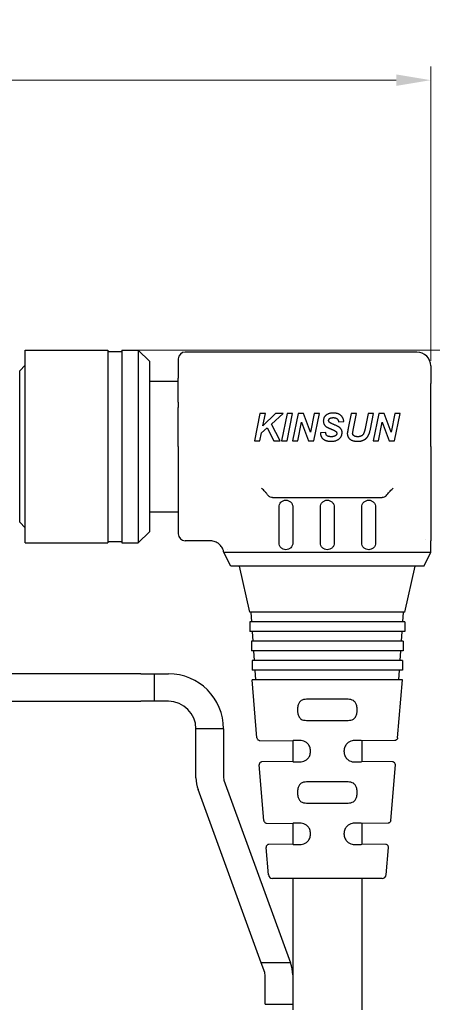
# Model space of a CAD drawing. Header units: millimetres. Extents: x 399 to 6233, y -1870 to 1602.
# Tile 600 of 656: x 5471 to 5500, y 273 to 345. Entities that reach past the tile are written whole.
import ezdxf

# ---------------------------------------------------------------- set-up
doc = ezdxf.new("R2010")
doc.units = ezdxf.units.MM
doc.layers.add('AM_5', color=3, linetype='Continuous', lineweight=25)
doc.layers.add('可見 (ISO)', color=7, linetype='Continuous', lineweight=25)
doc.styles.add('尺寸標註', font='romans.shx', dxfattribs={"bigfont": 'CHINESET.SHX'})
doc.dimstyles.new('CNS1$0', dxfattribs={"dimtxt": 2.5, "dimasz": 2.5, "dimexe": 1, "dimexo": 1, "dimgap": 1.5, "dimtad": 1, "dimtoh": 1, "dimdec": 1, "dimdsep": 46, "dimtxsty": '尺寸標註', "dimcen": 0, "dimclrd": 2, "dimclre": 2, "dimclrt": 1, "dimadec": 0, "dimazin": 2, "dimtp": 0.1, "dimtm": 0.1, "dimtfac": 0.71, "dimtdec": 1, "dimtmove": 0, "dimatfit": 0, "dimfxl": 0, "dimlwd": 13, "dimlwe": 13, "dimarcsym": 0})

# ---------------------------------------------------------------- blocks, each defined once
blk = doc.blocks.new('*D297')
at = {"layer": 'AM_5', "color": 2, "lineweight": 13}
for p, q in [((5339.611, 314.595), (5339.611, 341.186)), ((5500.331, 319.807), (5500.331, 341.186)), ((5342.111, 340.186), (5497.831, 340.186))]:
    blk.add_line(p, q, dxfattribs=at)
at = {"layer": 'AM_5', "color": 2, "lineweight": -2}
for points in [[(5342.111, 340.603), (5342.111, 339.77), (5339.611, 340.186)], [(5497.831, 340.603), (5497.831, 339.77), (5500.331, 340.186)]]:
    blk.add_solid(points, dxfattribs=at)
at = {"layer": 'Defpoints', "color": 0, "lineweight": -2}
for p in [(5500.331, 340.186), (5500.331, 318.807), (5339.611, 313.595)]:
    blk.add_point(p, dxfattribs=at)
at = {"layer": 'AM_5', "color": 1, "insert": (5419.971, 342.936), "char_height": 2.5, "attachment_point": 5, "style": '尺寸標註'}
blk.add_mtext('160.7', dxfattribs=at)
blk = doc.blocks.new('*D234')
at = {"layer": 'AM_5', "color": 2, "lineweight": 13}
for p, q in [((5477.931, 320.595), (5508.331, 320.595)), ((5507.331, 318.095), (5507.331, 255.183)), ((5491.321, 252.683), (5508.331, 252.683))]:
    blk.add_line(p, q, dxfattribs=at)
at = {"layer": 'AM_5', "color": 2, "lineweight": -2}
for points in [[(5506.914, 318.095), (5507.748, 318.095), (5507.331, 320.595)], [(5506.914, 255.183), (5507.748, 255.183), (5507.331, 252.683)]]:
    blk.add_solid(points, dxfattribs=at)
at = {"layer": 'Defpoints', "color": 0, "lineweight": -2}
for p in [(5476.931, 320.595), (5490.321, 252.683), (5507.331, 252.683)]:
    blk.add_point(p, dxfattribs=at)
at = {"layer": 'AM_5', "color": 1, "insert": (5504.581, 286.639), "char_height": 2.5, "attachment_point": 5, "rotation": 90, "style": '尺寸標註'}
blk.add_mtext('67.9', dxfattribs=at)

msp = doc.modelspace()

# ---------------------------------------------------------------- linework, layer by layer
at = {"layer": '可見 (ISO)'}
for p, q in [((5470.931, 306.595), (5470.931, 320.595)), ((5470.931, 320.595), (5476.931, 320.595)), ((5476.931, 320.595), (5476.931, 306.595)), ((5476.931, 320.495), (5477.931, 320.495)), ((5477.931, 320.595), (5477.931, 306.595)), ((5477.931, 320.595), (5479.126, 320.595)), ((5479.126, 320.595), (5479.126, 306.595)), ((5479.931, 319.79), (5479.126, 320.595)), ((5499.331, 320.445), (5482.531, 320.445)), ((5479.931, 319.79), (5479.931, 307.4)), ((5482.031, 319.945), (5482.031, 318.561)), ((5470.531, 319.095), (5470.931, 319.495)), ((5470.531, 308.095), (5470.531, 319.095)), ((5500.331, 319.445), (5500.331, 318.17)), ((5479.931, 318.345), (5482.031, 318.345)), ((5482.031, 316.804), (5482.031, 318.561)), ((5500.331, 316.413), (5500.331, 318.17)), ((5482.031, 316.804), (5482.031, 316.413)), ((5482.031, 313.595), (5482.031, 316.413)), ((5487.951, 315.995), (5487.544, 313.995)), ((5488.342, 315.995), (5487.951, 315.995)), ((5489.082, 315.995), (5488.161, 315.1)), ((5488.161, 315.1), (5488.342, 315.995)), ((5488.774, 315.221), (5489.621, 315.995)), ((5489.621, 315.995), (5489.082, 315.995)), ((5489.925, 315.995), (5489.518, 313.995)), ((5489.91, 313.995), (5490.316, 315.995)), ((5490.316, 315.995), (5489.925, 315.995)), ((5490.72, 315.995), (5490.313, 313.995)), ((5491.111, 315.995), (5490.72, 315.995)), ((5491.614, 314.636), (5491.111, 315.995)), ((5491.874, 315.995), (5491.614, 314.636)), ((5491.858, 313.995), (5492.265, 315.995)), ((5492.265, 315.995), (5491.874, 315.995)), ((5494.568, 315.995), (5494.353, 314.931)), ((5494.96, 315.995), (5494.568, 315.995)), ((5494.739, 314.901), (5494.96, 315.995)), ((5495.8, 315.995), (5495.577, 314.894)), ((5496.191, 315.995), (5495.8, 315.995)), ((5495.962, 314.861), (5496.191, 315.995)), ((5496.566, 315.995), (5496.159, 313.995)), ((5496.957, 315.995), (5496.566, 315.995)), ((5497.46, 314.636), (5496.957, 315.995)), ((5497.72, 315.995), (5497.46, 314.636)), ((5497.705, 313.995), (5498.111, 315.995)), ((5498.111, 315.995), (5497.72, 315.995)), ((5500.331, 313.595), (5500.331, 316.413)), ((5490.705, 313.995), (5490.966, 315.354)), ((5490.966, 315.354), (5491.467, 313.995)), ((5493.646, 315.379), (5494.031, 315.398)), ((5496.551, 313.995), (5496.812, 315.354)), ((5496.812, 315.354), (5497.313, 313.995)), ((5487.936, 313.995), (5488.054, 314.573)), ((5488.054, 314.573), (5488.477, 314.955)), ((5488.477, 314.955), (5488.954, 313.995)), ((5489.416, 313.995), (5488.774, 315.221)), ((5492.723, 314.61), (5492.339, 314.593)), ((5494.685, 314.636), (5494.739, 314.901)), ((5487.544, 313.995), (5487.936, 313.995)), ((5488.954, 313.995), (5489.416, 313.995)), ((5489.518, 313.995), (5489.91, 313.995)), ((5490.313, 313.995), (5490.705, 313.995)), ((5491.467, 313.995), (5491.858, 313.995)), ((5496.159, 313.995), (5496.551, 313.995)), ((5497.313, 313.995), (5497.705, 313.995)), ((5482.031, 313.595), (5482.031, 307.245)), ((5500.331, 313.595), (5500.331, 308.695)), ((5488.329, 310.3), (5488.329, 310.3)), ((5488.86, 309.895), (5496.803, 309.895)), ((5479.931, 308.845), (5482.031, 308.845)), ((5489.331, 306.595), (5489.331, 309.195)), ((5490.331, 309.195), (5490.331, 306.595)), ((5492.331, 306.595), (5492.331, 309.195)), ((5493.331, 309.195), (5493.331, 306.595)), ((5495.331, 306.595), (5495.331, 309.195)), ((5496.331, 309.195), (5496.331, 306.595)), ((5470.531, 308.095), (5470.931, 307.695)), ((5479.931, 307.4), (5479.126, 306.595)), ((5476.931, 306.695), (5477.931, 306.695)), ((5484.342, 306.745), (5482.531, 306.745)), ((5499.969, 306.816), (5499.969, 306.816)), ((5500.331, 305.895), (5500.331, 306.745)), ((5470.931, 306.595), (5476.931, 306.595)), ((5477.931, 306.595), (5479.126, 306.595)), ((5485.631, 306.114), (5485.631, 306.114)), ((5485.831, 304.895), (5485.331, 305.895)), ((5500.331, 305.895), (5485.453, 305.895)), ((5499.831, 304.895), (5500.331, 305.895)), ((5499.831, 304.895), (5485.831, 304.895)), ((5487.206, 301.555), (5486.456, 304.895)), ((5498.456, 301.555), (5499.206, 304.895)), ((5498.456, 301.555), (5487.206, 301.555)), ((5487.355, 300.855), (5487.306, 301.555)), ((5498.307, 300.855), (5498.356, 301.555)), ((5498.456, 300.855), (5487.206, 300.855)), ((5487.206, 300.855), (5487.206, 300.155)), ((5498.456, 300.855), (5498.456, 300.155)), ((5498.456, 300.155), (5487.206, 300.155)), ((5487.453, 299.455), (5487.404, 300.155)), ((5498.209, 299.455), (5498.258, 300.155)), ((5498.331, 299.455), (5487.331, 299.455)), ((5487.331, 299.455), (5487.331, 298.755)), ((5498.331, 299.455), (5498.331, 298.755)), ((5498.331, 298.755), (5487.331, 298.755)), ((5487.551, 298.055), (5487.502, 298.755)), ((5498.111, 298.055), (5498.16, 298.755)), ((5498.281, 298.055), (5487.381, 298.055)), ((5487.381, 298.055), (5487.381, 297.355)), ((5498.281, 297.355), (5487.381, 297.355)), ((5487.649, 296.655), (5487.6, 297.355)), ((5498.013, 296.655), (5498.062, 297.355)), ((5498.281, 298.055), (5498.281, 297.355)), ((5479.311, 297.095), (5464.311, 297.095)), ((5479.311, 297.095), (5480.311, 297.095)), ((5480.311, 295.095), (5480.311, 297.095)), ((5480.311, 297.095), (5481.311, 297.095)), ((5498.281, 296.655), (5487.381, 296.655)), ((5487.732, 292.439), (5487.381, 296.655)), ((5497.93, 292.439), (5498.281, 296.655)), ((5384.311, 295.095), (5479.311, 295.095)), ((5480.311, 295.095), (5479.311, 295.095)), ((5481.311, 295.095), (5480.311, 295.095)), ((5490.666, 294.491), (5490.666, 294.457)), ((5494.996, 294.457), (5494.996, 294.491)), ((5485.311, 293.095), (5483.311, 293.095)), ((5483.311, 289.536), (5483.311, 293.095)), ((5485.311, 293.095), (5485.311, 289.536)), ((5487.929, 292.256), (5490.331, 292.235)), ((5490.331, 292.235), (5490.331, 290.713)), ((5497.733, 292.256), (5495.331, 292.235)), ((5495.331, 292.235), (5495.331, 290.713)), ((5491.612, 291.437), (5491.612, 291.511)), ((5494.051, 291.43), (5494.051, 291.511)), ((5488.232, 286.435), (5487.895, 290.477)), ((5490.331, 290.713), (5488.093, 290.694)), ((5497.569, 290.694), (5495.331, 290.713)), ((5497.431, 286.435), (5497.767, 290.477)), ((5485.341, 289.365), (5490.17, 276.098)), ((5488.042, 276.098), (5483.462, 288.681)), ((5490.666, 288.491), (5490.666, 288.457)), ((5494.996, 288.457), (5494.996, 288.491)), ((5488.429, 286.251), (5490.331, 286.235)), ((5490.331, 286.235), (5490.331, 284.713)), ((5497.233, 286.251), (5495.331, 286.235)), ((5495.331, 286.235), (5495.331, 284.713)), ((5491.612, 285.437), (5491.612, 285.511)), ((5494.051, 285.437), (5494.051, 285.511)), ((5490.331, 284.713), (5488.592, 284.698)), ((5497.071, 284.698), (5495.331, 284.713)), ((5488.558, 282.509), (5488.394, 284.481)), ((5497.104, 282.509), (5497.268, 284.481)), ((5496.805, 282.234), (5488.857, 282.234)), ((5490.331, 282.234), (5490.331, 272.7)), ((5495.331, 282.234), (5495.331, 272.7)), ((5488.291, 275.414), (5488.042, 276.098)), ((5490.17, 276.098), (5488.042, 276.098)), ((5488.321, 273.398), (5488.321, 275.243)), ((5490.321, 275.243), (5490.321, 273.398)), ((5488.321, 273.098), (5488.321, 273.398)), ((5488.321, 273.098), (5490.321, 273.098)), ((5490.321, 273.398), (5490.321, 273.098))]:
    msp.add_line(p, q, dxfattribs=at)
for centre, radius, start, end in [((5482.531, 319.945), 0.5, 90, 180), ((5499.331, 319.445), 1, 0, 90), ((5482.531, 307.245), 0.5, 180, 270), ((5481.311, 293.095), 4, 0, 90), ((5481.311, 293.095), 2, 0, 90), ((5485.811, 289.536), 2.5, 180, 200), ((5485.811, 289.536), 0.5, 180, 200), ((5488.857, 282.534), 0.3, 184.7568, 270), ((5496.805, 282.534), 0.3, 270, 355.2432), ((5487.821, 275.243), 2.5, 0, 20), ((5487.821, 275.243), 0.5, 0, 20)]:
    msp.add_arc(centre, radius, start, end, dxfattribs=at)
for centre, major_axis, ratio, start_param, end_param in [((5492.831, 295.213), (2.5, 0), 0.013964, 0.920346, 2.221246), ((5492.831, 293.735), (-2.5, 0), 0.013964, 0.920346, 2.221246), ((5492.831, 292.213), (-2.5, 0.022), 0.013962, 5.621312, 6.283322), ((5492.831, 292.213), (2.5, 0.022), 0.013962, 6.283049, 6.945058), ((5492.831, 290.735), (-2.5, -0.022), 0.013962, 6.283049, 6.945058), ((5492.831, 290.735), (-2.5, 0.022), 0.017454, 2.47973, 3.141745), ((5492.831, 289.213), (2.5, 0), 0.013964, 0.920346, 2.221246), ((5492.831, 287.735), (-2.5, 0), 0.013964, 0.920346, 2.221246), ((5492.831, 286.213), (-2.5, 0.022), 0.013962, 5.621312, 6.283322), ((5492.831, 286.213), (2.5, 0.022), 0.013962, 6.283049, 6.945058), ((5492.831, 284.735), (-2.5, -0.022), 0.013962, 6.283049, 6.945058), ((5492.831, 284.735), (2.5, -0.022), 0.013962, 5.621312, 6.283322)]:
    msp.add_ellipse(centre, major_axis=major_axis, ratio=ratio, start_param=start_param, end_param=end_param, dxfattribs=at)
for points, knots in [([(5493.265, 316.02), (5493.236, 316.02), (5493.181, 316.019), (5493.101, 316.011), (5493.026, 315.998), (5492.956, 315.981), (5492.892, 315.957), (5492.832, 315.928), (5492.778, 315.895), (5492.729, 315.856), (5492.686, 315.813), (5492.648, 315.767), (5492.615, 315.719), (5492.59, 315.668), (5492.569, 315.614), (5492.555, 315.557), (5492.545, 315.498), (5492.544, 315.458), (5492.544, 315.437)], [0, 0, 0, 0, 0.000084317, 0.000164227, 0.00023926, 0.000310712, 0.000378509, 0.000443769, 0.000506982, 0.000568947, 0.000629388, 0.000687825, 0.000745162, 0.000801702, 0.000858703, 0.000916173, 0.000975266, 0.001036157, 0.001036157, 0.001036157, 0.001036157]), ([(5494.031, 315.398), (5494.029, 315.421), (5494.025, 315.466), (5494.012, 315.532), (5493.993, 315.594), (5493.969, 315.652), (5493.939, 315.707), (5493.904, 315.759), (5493.863, 315.807), (5493.817, 315.851), (5493.766, 315.892), (5493.709, 315.926), (5493.647, 315.955), (5493.58, 315.979), (5493.508, 315.998), (5493.431, 316.011), (5493.35, 316.019), (5493.294, 316.02), (5493.265, 316.02)], [0, 0, 0, 0, 0.000068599, 0.000134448, 0.000198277, 0.000260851, 0.000322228, 0.00038358, 0.000446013, 0.000509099, 0.00057349, 0.000638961, 0.000706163, 0.000776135, 0.0008494, 0.000926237, 0.0010071, 0.001092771, 0.001092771, 0.001092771, 0.001092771]), ([(5492.544, 315.437), (5492.545, 315.414), (5492.546, 315.369), (5492.558, 315.303), (5492.579, 315.242), (5492.607, 315.185), (5492.643, 315.134), (5492.684, 315.088), (5492.731, 315.046), (5492.776, 315.016), (5492.816, 314.993), (5492.851, 314.975), (5492.889, 314.955), (5492.932, 314.935), (5492.979, 314.914), (5493.029, 314.891), (5493.084, 314.867), (5493.142, 314.844), (5493.198, 314.82), (5493.251, 314.797), (5493.297, 314.777), (5493.337, 314.758), (5493.372, 314.741), (5493.4, 314.725), (5493.423, 314.711), (5493.436, 314.702), (5493.441, 314.698)], [0, 0, 0, 0, 0.000069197, 0.000134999, 0.000198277, 0.000260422, 0.000322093, 0.000383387, 0.000445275, 0.000509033, 0.000543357, 0.000582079, 0.000624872, 0.000671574, 0.00072257, 0.000777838, 0.000837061, 0.000900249, 0.000962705, 0.001018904, 0.001069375, 0.001113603, 0.001151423, 0.001183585, 0.001210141, 0.001230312, 0.001230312, 0.001230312, 0.001230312]), ([(5492.929, 315.479), (5492.929, 315.493), (5492.931, 315.522), (5492.946, 315.562), (5492.971, 315.599), (5492.999, 315.624), (5493.026, 315.643), (5493.05, 315.655), (5493.078, 315.664), (5493.108, 315.673), (5493.142, 315.679), (5493.179, 315.684), (5493.219, 315.687), (5493.247, 315.687), (5493.261, 315.687)], [0, 0, 0, 0, 0.000043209, 0.0000847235, 0.0001268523, 0.0001724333, 0.0001973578, 0.0002240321, 0.0002528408, 0.0002841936, 0.0003181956, 0.000355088, 0.0003949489, 0.000437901, 0.000437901, 0.000437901, 0.000437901]), ([(5492.997, 315.339), (5492.987, 315.348), (5492.967, 315.366), (5492.945, 315.401), (5492.931, 315.438), (5492.929, 315.465), (5492.929, 315.479)], [0, 0, 0, 0, 0.0000418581, 0.0000811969, 0.0001198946, 0.0001602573, 0.0001602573, 0.0001602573, 0.0001602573]), ([(5493.304, 315.184), (5493.285, 315.192), (5493.249, 315.207), (5493.197, 315.229), (5493.151, 315.251), (5493.11, 315.271), (5493.075, 315.289), (5493.044, 315.307), (5493.019, 315.322), (5493.004, 315.333), (5492.997, 315.339)], [0, 0, 0, 0, 0.0000614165, 0.0001174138, 0.0001681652, 0.0002136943, 0.0002540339, 0.0002890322, 0.0003189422, 0.0003438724, 0.0003438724, 0.0003438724, 0.0003438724]), ([(5493.261, 315.687), (5493.276, 315.687), (5493.305, 315.686), (5493.347, 315.683), (5493.385, 315.676), (5493.421, 315.668), (5493.455, 315.657), (5493.485, 315.644), (5493.513, 315.627), (5493.538, 315.608), (5493.56, 315.587), (5493.58, 315.564), (5493.597, 315.538), (5493.612, 315.511), (5493.624, 315.481), (5493.634, 315.449), (5493.642, 315.415), (5493.645, 315.391), (5493.646, 315.379)], [0, 0, 0, 0, 0.0000440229, 0.0000850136, 0.0001239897, 0.0001602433, 0.0001949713, 0.0002279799, 0.0002594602, 0.0002900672, 0.0003200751, 0.0003501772, 0.0003804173, 0.0004113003, 0.0004429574, 0.0004761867, 0.0005107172, 0.0005467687, 0.0005467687, 0.0005467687, 0.0005467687]), ([(5492.339, 314.593), (5492.339, 314.577), (5492.338, 314.548), (5492.341, 314.504), (5492.345, 314.461), (5492.354, 314.42), (5492.363, 314.38), (5492.376, 314.342), (5492.392, 314.304), (5492.41, 314.268), (5492.431, 314.234), (5492.456, 314.201), (5492.483, 314.17), (5492.515, 314.143), (5492.55, 314.115), (5492.588, 314.091), (5492.63, 314.068), (5492.675, 314.047), (5492.723, 314.029), (5492.773, 314.013), (5492.825, 313.999), (5492.88, 313.988), (5492.936, 313.98), (5492.995, 313.973), (5493.056, 313.97), (5493.097, 313.969), (5493.118, 313.969)], [0, 0, 0, 0, 0.000044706, 0.000087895, 0.000130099, 0.00017161, 0.000212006, 0.000252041, 0.000291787, 0.000331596, 0.000371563, 0.000411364, 0.000451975, 0.000493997, 0.000537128, 0.000582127, 0.000629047, 0.0006779, 0.000728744, 0.000780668, 0.000833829, 0.000888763, 0.00094477, 0.001003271, 0.001063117, 0.001125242, 0.001125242, 0.001125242, 0.001125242]), ([(5492.789, 314.394), (5492.784, 314.399), (5492.774, 314.409), (5492.763, 314.429), (5492.753, 314.451), (5492.743, 314.477), (5492.736, 314.506), (5492.73, 314.537), (5492.726, 314.573), (5492.724, 314.597), (5492.723, 314.61)], [0, 0, 0, 0, 0.0000205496, 0.0000424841, 0.0000670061, 0.0000936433, 0.0001231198, 0.000155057, 0.0001902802, 0.0002285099, 0.0002285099, 0.0002285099, 0.0002285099]), ([(5493.118, 313.969), (5493.148, 313.97), (5493.206, 313.971), (5493.291, 313.98), (5493.372, 313.994), (5493.447, 314.014), (5493.517, 314.04), (5493.582, 314.071), (5493.641, 314.109), (5493.696, 314.153), (5493.744, 314.2), (5493.787, 314.25), (5493.823, 314.302), (5493.852, 314.357), (5493.875, 314.415), (5493.891, 314.474), (5493.901, 314.536), (5493.902, 314.579), (5493.903, 314.6)], [0, 0, 0, 0, 0.000088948, 0.000173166, 0.000253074, 0.00032956, 0.000402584, 0.000473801, 0.000543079, 0.000611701, 0.000678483, 0.000743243, 0.000805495, 0.000866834, 0.000927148, 0.00098783, 0.001049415, 0.001112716, 0.001112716, 0.001112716, 0.001112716]), ([(5493.518, 314.548), (5493.518, 314.54), (5493.517, 314.524), (5493.513, 314.499), (5493.506, 314.476), (5493.496, 314.454), (5493.483, 314.432), (5493.467, 314.412), (5493.448, 314.392), (5493.426, 314.374), (5493.401, 314.357), (5493.373, 314.342), (5493.341, 314.33), (5493.305, 314.32), (5493.266, 314.312), (5493.223, 314.306), (5493.177, 314.303), (5493.145, 314.303), (5493.128, 314.302)], [0, 0, 0, 0, 0.0000247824, 0.0000490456, 0.0000732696, 0.0000973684, 0.0001226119, 0.0001479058, 0.000174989, 0.0002032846, 0.0002331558, 0.0002647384, 0.0002989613, 0.0003354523, 0.0003753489, 0.000417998, 0.0004639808, 0.0005134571, 0.0005134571, 0.0005134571, 0.0005134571]), ([(5493.757, 314.946), (5493.748, 314.954), (5493.727, 314.972), (5493.691, 314.997), (5493.646, 315.024), (5493.594, 315.053), (5493.532, 315.083), (5493.464, 315.116), (5493.386, 315.15), (5493.332, 315.172), (5493.304, 315.184)], [0, 0, 0, 0, 0.0000369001, 0.0000813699, 0.0001331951, 0.0001931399, 0.000261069, 0.0003370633, 0.0004209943, 0.0005132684, 0.0005132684, 0.0005132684, 0.0005132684]), ([(5493.441, 314.698), (5493.453, 314.688), (5493.475, 314.668), (5493.5, 314.631), (5493.516, 314.591), (5493.517, 314.563), (5493.518, 314.548)], [0, 0, 0, 0, 0.0000462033, 0.0000891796, 0.0001307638, 0.0001732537, 0.0001732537, 0.0001732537, 0.0001732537]), ([(5493.903, 314.6), (5493.902, 314.617), (5493.902, 314.651), (5493.895, 314.701), (5493.883, 314.748), (5493.867, 314.792), (5493.847, 314.835), (5493.822, 314.874), (5493.792, 314.912), (5493.769, 314.934), (5493.757, 314.946)], [0, 0, 0, 0, 0.0000518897, 0.0001017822, 0.0001497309, 0.0001971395, 0.0002440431, 0.0002909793, 0.000338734, 0.0003876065, 0.0003876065, 0.0003876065, 0.0003876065]), ([(5494.304, 314.685), (5494.299, 314.664), (5494.292, 314.625), (5494.283, 314.586), (5494.28, 314.567)], [0, 0, 0, 0, 0.0000629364, 0.0001206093, 0.0001206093, 0.0001206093, 0.0001206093]), ([(5494.28, 314.567), (5494.28, 314.545), (5494.281, 314.503), (5494.29, 314.442), (5494.305, 314.383), (5494.326, 314.328), (5494.352, 314.275), (5494.385, 314.225), (5494.424, 314.179), (5494.468, 314.135), (5494.518, 314.096), (5494.573, 314.062), (5494.634, 314.033), (5494.699, 314.01), (5494.77, 313.991), (5494.846, 313.978), (5494.927, 313.971), (5494.983, 313.97), (5495.012, 313.969)], [0, 0, 0, 0, 0.000063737, 0.000125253, 0.000185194, 0.000243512, 0.00030189, 0.000360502, 0.000420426, 0.000481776, 0.000544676, 0.00060884, 0.000675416, 0.000744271, 0.000816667, 0.000893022, 0.000973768, 0.001059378, 0.001059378, 0.001059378, 0.001059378]), ([(5494.353, 314.931), (5494.35, 314.915), (5494.344, 314.884), (5494.335, 314.841), (5494.327, 314.803), (5494.32, 314.769), (5494.315, 314.741), (5494.31, 314.718), (5494.307, 314.7), (5494.304, 314.689), (5494.304, 314.685)], [0, 0, 0, 0, 0.0000490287, 0.0000931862, 0.0001323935, 0.0001663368, 0.0001949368, 0.0002185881, 0.0002369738, 0.000250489, 0.000250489, 0.000250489, 0.000250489]), ([(5494.667, 314.548), (5494.671, 314.564), (5494.677, 314.594), (5494.683, 314.623), (5494.685, 314.636)], [0, 0, 0, 0, 0.00005028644, 0.00009035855, 0.00009035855, 0.00009035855, 0.00009035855]), ([(5495.033, 314.302), (5495.019, 314.303), (5494.991, 314.303), (5494.95, 314.306), (5494.912, 314.311), (5494.876, 314.319), (5494.843, 314.329), (5494.813, 314.341), (5494.785, 314.355), (5494.761, 314.371), (5494.739, 314.389), (5494.72, 314.408), (5494.704, 314.429), (5494.69, 314.45), (5494.68, 314.473), (5494.673, 314.497), (5494.668, 314.522), (5494.668, 314.539), (5494.667, 314.548)], [0, 0, 0, 0, 0.0000428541, 0.0000834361, 0.0001214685, 0.0001571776, 0.0001911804, 0.0002230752, 0.0002534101, 0.0002828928, 0.0003110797, 0.0003374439, 0.0003631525, 0.0003879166, 0.0004126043, 0.0004370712, 0.0004620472, 0.0004878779, 0.0004878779, 0.0004878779, 0.0004878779]), ([(5495.012, 313.969), (5495.036, 313.969), (5495.083, 313.97), (5495.153, 313.975), (5495.219, 313.983), (5495.282, 313.996), (5495.342, 314.011), (5495.399, 314.029), (5495.452, 314.051), (5495.503, 314.077), (5495.549, 314.106), (5495.594, 314.135), (5495.634, 314.168), (5495.673, 314.202), (5495.707, 314.239), (5495.739, 314.277), (5495.767, 314.317), (5495.794, 314.36), (5495.817, 314.407), (5495.84, 314.457), (5495.862, 314.513), (5495.884, 314.573), (5495.905, 314.638), (5495.924, 314.708), (5495.944, 314.783), (5495.956, 314.834), (5495.962, 314.861)], [0, 0, 0, 0, 0.000072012, 0.000141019, 0.000207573, 0.000271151, 0.000332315, 0.000391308, 0.000448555, 0.000504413, 0.00055885, 0.000611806, 0.000663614, 0.000714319, 0.000764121, 0.000813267, 0.000862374, 0.000911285, 0.000962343, 0.001017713, 0.001076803, 0.001140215, 0.001207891, 0.001280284, 0.001356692, 0.001437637, 0.001437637, 0.001437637, 0.001437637]), ([(5495.577, 314.894), (5495.572, 314.873), (5495.563, 314.832), (5495.549, 314.774), (5495.534, 314.72), (5495.52, 314.671), (5495.505, 314.627), (5495.49, 314.588), (5495.476, 314.553), (5495.457, 314.514), (5495.431, 314.471), (5495.392, 314.426), (5495.349, 314.387), (5495.298, 314.356), (5495.242, 314.332), (5495.178, 314.315), (5495.108, 314.304), (5495.059, 314.303), (5495.033, 314.302)], [0, 0, 0, 0, 0.0000646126, 0.0001240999, 0.0001794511, 0.0002300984, 0.0002763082, 0.0003178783, 0.0003549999, 0.0003877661, 0.0004476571, 0.0005055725, 0.0005628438, 0.0006209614, 0.0006812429, 0.0007460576, 0.0008161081, 0.0008926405, 0.0008926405, 0.0008926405, 0.0008926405]), ([(5493.128, 314.302), (5493.109, 314.303), (5493.071, 314.304), (5493.016, 314.307), (5492.966, 314.314), (5492.921, 314.324), (5492.881, 314.337), (5492.845, 314.352), (5492.814, 314.371), (5492.797, 314.386), (5492.789, 314.394)], [0, 0, 0, 0, 0.000059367, 0.0001144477, 0.0001646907, 0.0002107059, 0.0002528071, 0.0002914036, 0.0003268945, 0.0003602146, 0.0003602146, 0.0003602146, 0.0003602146]), ([(5488.559, 310.015), (5488.521, 310.069), (5488.481, 310.12), (5488.442, 310.168), (5488.423, 310.192), (5488.403, 310.215), (5488.384, 310.237), (5488.375, 310.248), (5488.365, 310.259), (5488.356, 310.269), (5488.352, 310.275), (5488.347, 310.28), (5488.342, 310.285), (5488.338, 310.29), (5488.334, 310.294), (5488.329, 310.3), (5488.244, 310.396), (5488.151, 310.484), (5488.063, 310.558)], [0, 0, 0, 0, 0.25, 0.25, 0.25, 0.375, 0.375, 0.375, 0.4375, 0.4375, 0.4375, 0.46875, 0.46875, 0.46875, 0.5, 0.5, 0.5, 0.9999987, 0.9999987, 0.9999987, 0.9999987]), ([(5497.103, 310.015), (5497.17, 310.111), (5497.248, 310.207), (5497.407, 310.381), (5497.486, 310.458), (5497.576, 310.538), (5497.588, 310.548), (5497.599, 310.558)], [0.00000157, 0.00000157, 0.00000157, 0.00000157, 0.03773377, 0.03773377, 0.07068367, 0.07068367, 0.07542641, 0.07542641, 0.07542641, 0.07542641]), ([(5488.86, 309.895), (5488.805, 309.895), (5488.748, 309.9), (5488.669, 309.927), (5488.642, 309.939), (5488.596, 309.972), (5488.576, 309.991), (5488.559, 310.015)], [0.00000446, 0.00000446, 0.00000446, 0.00000446, 0.01927083, 0.01927083, 0.02954111, 0.02954111, 0.03887318, 0.03887318, 0.03887318, 0.03887318]), ([(5489.331, 309.195), (5489.331, 309.257), (5489.344, 309.324), (5489.393, 309.444), (5489.429, 309.498), (5489.516, 309.589), (5489.574, 309.629), (5489.699, 309.682), (5489.767, 309.695), (5489.893, 309.695), (5489.961, 309.682), (5490.086, 309.63), (5490.144, 309.59), (5490.232, 309.5), (5490.269, 309.445), (5490.319, 309.324), (5490.331, 309.257), (5490.331, 309.195)], [0.1577208, 0.1577208, 0.1577208, 0.1577208, 0.1765177, 0.1765177, 0.1953147, 0.1953147, 0.2162376, 0.2162376, 0.2371605, 0.2371605, 0.2575671, 0.2575671, 0.2779737, 0.2779737, 0.2967076, 0.2967076, 0.3154415, 0.3154415, 0.3154415, 0.3154415]), ([(5492.331, 309.195), (5492.331, 309.258), (5492.344, 309.325), (5492.395, 309.448), (5492.433, 309.504), (5492.522, 309.593), (5492.578, 309.631), (5492.701, 309.682), (5492.768, 309.695), (5492.894, 309.695), (5492.961, 309.682), (5493.084, 309.631), (5493.14, 309.593), (5493.229, 309.504), (5493.268, 309.448), (5493.319, 309.325), (5493.331, 309.258), (5493.331, 309.195)], [0.1507226, 0.1507226, 0.1507226, 0.1507226, 0.169563, 0.169563, 0.1884033, 0.1884033, 0.2072436, 0.2072436, 0.226084, 0.226084, 0.2449243, 0.2449243, 0.2637646, 0.2637646, 0.2826049, 0.2826049, 0.3014453, 0.3014453, 0.3014453, 0.3014453]), ([(5495.331, 309.195), (5495.331, 309.257), (5495.344, 309.324), (5495.393, 309.445), (5495.431, 309.5), (5495.518, 309.59), (5495.576, 309.63), (5495.701, 309.682), (5495.769, 309.695), (5495.895, 309.695), (5495.963, 309.682), (5496.089, 309.629), (5496.146, 309.589), (5496.233, 309.498), (5496.269, 309.444), (5496.319, 309.324), (5496.331, 309.257), (5496.331, 309.195)], [0.1577208, 0.1577208, 0.1577208, 0.1577208, 0.1764547, 0.1764547, 0.1951885, 0.1951885, 0.2155952, 0.2155952, 0.2360018, 0.2360018, 0.2569247, 0.2569247, 0.2778476, 0.2778476, 0.2966445, 0.2966445, 0.3154415, 0.3154415, 0.3154415, 0.3154415]), ([(5497.103, 310.015), (5497.087, 309.991), (5497.067, 309.972), (5497.02, 309.939), (5496.993, 309.927), (5496.914, 309.9), (5496.857, 309.895), (5496.803, 309.895)], [0.0000014, 0.0000014, 0.0000014, 0.0000014, 0.00932853, 0.00932853, 0.01959272, 0.01959272, 0.03886697, 0.03886697, 0.03886697, 0.03886697]), ([(5500.331, 308.695), (5500.331, 308.647), (5500.331, 308.586), (5500.331, 308.512), (5500.331, 308.475), (5500.331, 308.435), (5500.331, 308.392), (5500.331, 308.348), (5500.331, 308.302), (5500.331, 308.252), (5500.331, 308.224), (5500.331, 308.193), (5500.331, 308.163), (5500.331, 307.929), (5500.331, 307.754), (5500.331, 307.637), (5500.331, 307.635), (5500.331, 307.634), (5500.331, 307.631), (5500.331, 307.448), (5500.331, 307.29), (5500.331, 307.157), (5500.331, 307.153), (5500.331, 307.15), (5500.331, 307.145), (5500.331, 307.066), (5500.331, 306.994), (5500.331, 306.927), (5500.331, 306.86), (5500.331, 306.8), (5500.331, 306.745)], [0, 0, 0, 0, 0.109375, 0.109375, 0.109375, 0.164063, 0.164063, 0.164063, 0.21875, 0.21875, 0.21875, 0.25, 0.25, 0.25, 0.496094, 0.496094, 0.496094, 0.5, 0.5, 0.5, 0.742188, 0.742188, 0.742188, 0.75, 0.75, 0.75, 0.875, 0.875, 0.875, 1, 1, 1, 1]), ([(5485.331, 305.895), (5485.315, 306.001), (5485.281, 306.107), (5485.182, 306.299), (5485.116, 306.388), (5484.96, 306.539), (5484.868, 306.602), (5484.672, 306.695), (5484.566, 306.726), (5484.42, 306.743), (5484.381, 306.745), (5484.342, 306.745)], [0, 0, 0, 0, 0.0323509, 0.0323509, 0.0648619, 0.0648619, 0.0973671, 0.0973671, 0.1298724, 0.1298724, 0.1414389, 0.1414389, 0.1414389, 0.1414389]), ([(5490.331, 306.595), (5490.331, 306.531), (5490.318, 306.464), (5490.267, 306.34), (5490.228, 306.285), (5490.139, 306.196), (5490.082, 306.157), (5489.958, 306.107), (5489.892, 306.095), (5489.769, 306.095), (5489.702, 306.107), (5489.579, 306.158), (5489.523, 306.196), (5489.435, 306.284), (5489.396, 306.339), (5489.344, 306.462), (5489.331, 306.53), (5489.331, 306.595)], [0, 0, 0, 0, 0.0190995, 0.0190995, 0.038199, 0.038199, 0.0582407, 0.0582407, 0.0782824, 0.0782824, 0.0986672, 0.0986672, 0.1190519, 0.1190519, 0.1383901, 0.1383901, 0.1577282, 0.1577282, 0.1577282, 0.1577282]), ([(5493.331, 306.595), (5493.331, 306.532), (5493.319, 306.465), (5493.268, 306.342), (5493.229, 306.286), (5493.14, 306.197), (5493.084, 306.158), (5492.961, 306.107), (5492.894, 306.095), (5492.768, 306.095), (5492.701, 306.107), (5492.578, 306.158), (5492.522, 306.197), (5492.433, 306.286), (5492.395, 306.342), (5492.344, 306.465), (5492.331, 306.532), (5492.331, 306.595)], [0, 0, 0, 0, 0.0188403, 0.0188403, 0.0376807, 0.0376807, 0.056521, 0.056521, 0.0753613, 0.0753613, 0.0942016, 0.0942016, 0.113042, 0.113042, 0.1318823, 0.1318823, 0.1507226, 0.1507226, 0.1507226, 0.1507226]), ([(5496.331, 306.595), (5496.331, 306.53), (5496.318, 306.462), (5496.266, 306.339), (5496.228, 306.284), (5496.139, 306.196), (5496.083, 306.158), (5495.96, 306.107), (5495.893, 306.095), (5495.77, 306.095), (5495.704, 306.107), (5495.58, 306.157), (5495.523, 306.196), (5495.434, 306.285), (5495.396, 306.34), (5495.344, 306.464), (5495.331, 306.531), (5495.331, 306.595)], [0, 0, 0, 0, 0.0193382, 0.0193382, 0.0386763, 0.0386763, 0.0590611, 0.0590611, 0.0794458, 0.0794458, 0.0994875, 0.0994875, 0.1195292, 0.1195292, 0.1386287, 0.1386287, 0.1577282, 0.1577282, 0.1577282, 0.1577282]), ([(5491.317, 295.241), (5491.183, 295.239), (5491.039, 295.211), (5490.884, 295.11), (5490.828, 295.054), (5490.751, 294.932), (5490.718, 294.853), (5490.676, 294.678), (5490.666, 294.582), (5490.666, 294.491)], [0.447549, 0.447549, 0.447549, 0.447549, 0.4977934, 0.4977934, 0.5248525, 0.5248525, 0.5522064, 0.5522064, 0.5795602, 0.5795602, 0.5795602, 0.5795602]), ([(5494.996, 294.491), (5494.996, 294.582), (5494.986, 294.678), (5494.944, 294.853), (5494.912, 294.932), (5494.834, 295.054), (5494.778, 295.11), (5494.623, 295.211), (5494.48, 295.239), (5494.345, 295.241)], [0, 0, 0, 0, 0.0273538, 0.0273538, 0.0547077, 0.0547077, 0.0817668, 0.0817668, 0.1320113, 0.1320113, 0.1320113, 0.1320113]), ([(5490.666, 294.457), (5490.666, 294.366), (5490.676, 294.269), (5490.718, 294.094), (5490.751, 294.016), (5490.828, 293.894), (5490.884, 293.838), (5491.039, 293.737), (5491.183, 293.709), (5491.317, 293.707)], [0.5795602, 0.5795602, 0.5795602, 0.5795602, 0.606914, 0.606914, 0.6342679, 0.6342679, 0.661327, 0.661327, 0.7115715, 0.7115715, 0.7115715, 0.7115715]), ([(5494.345, 293.707), (5494.48, 293.709), (5494.623, 293.737), (5494.778, 293.838), (5494.834, 293.894), (5494.912, 294.016), (5494.944, 294.094), (5494.986, 294.269), (5494.996, 294.366), (5494.996, 294.457)], [1.0271092, 1.0271092, 1.0271092, 1.0271092, 1.0773536, 1.0773536, 1.1044127, 1.1044127, 1.1317666, 1.1317666, 1.1591204, 1.1591204, 1.1591204, 1.1591204]), ([(5487.732, 292.439), (5487.734, 292.416), (5487.74, 292.392), (5487.761, 292.348), (5487.776, 292.327), (5487.814, 292.292), (5487.836, 292.278), (5487.882, 292.26), (5487.906, 292.256), (5487.929, 292.256)], [0, 0, 0, 0, 0.00711713, 0.00711713, 0.01483349, 0.01483349, 0.02254967, 0.02254967, 0.02966712, 0.02966712, 0.02966712, 0.02966712]), ([(5497.93, 292.439), (5497.928, 292.416), (5497.922, 292.392), (5497.901, 292.348), (5497.886, 292.327), (5497.848, 292.292), (5497.826, 292.278), (5497.78, 292.26), (5497.756, 292.256), (5497.733, 292.256)], [-0.02966708, -0.02966708, -0.02966708, -0.02966708, -0.02254998, -0.02254998, -0.01483365, -0.01483365, -0.0071175, -0.0071175, -0.00000007, -0.00000007, -0.00000007, -0.00000007]), ([(5491.612, 291.511), (5491.612, 291.602), (5491.594, 291.698), (5491.524, 291.873), (5491.472, 291.951), (5491.361, 292.072), (5491.287, 292.127), (5491.104, 292.226), (5490.964, 292.252), (5490.859, 292.252)], [0, 0, 0, 0, 0.0273214, 0.0273214, 0.0546428, 0.0546428, 0.0815839, 0.0815839, 0.1323359, 0.1323359, 0.1323359, 0.1323359]), ([(5494.803, 292.252), (5494.698, 292.252), (5494.558, 292.226), (5494.375, 292.127), (5494.301, 292.072), (5494.19, 291.951), (5494.138, 291.873), (5494.069, 291.698), (5494.051, 291.602), (5494.051, 291.511)], [0.4472991, 0.4472991, 0.4472991, 0.4472991, 0.4980511, 0.4980511, 0.5249922, 0.5249922, 0.5523136, 0.5523136, 0.579635, 0.579635, 0.579635, 0.579635]), ([(5490.859, 290.696), (5490.964, 290.695), (5491.104, 290.722), (5491.288, 290.821), (5491.362, 290.877), (5491.473, 290.998), (5491.524, 291.076), (5491.594, 291.25), (5491.612, 291.346), (5491.612, 291.437)], [1.026939, 1.026939, 1.026939, 1.026939, 1.0777476, 1.0777476, 1.1047295, 1.1047295, 1.1319998, 1.1319998, 1.15927, 1.15927, 1.15927, 1.15927]), ([(5494.051, 291.43), (5494.051, 291.339), (5494.068, 291.243), (5494.138, 291.068), (5494.189, 290.99), (5494.3, 290.87), (5494.374, 290.814), (5494.558, 290.715), (5494.698, 290.69), (5494.803, 290.691)], [0.5796584, 0.5796584, 0.5796584, 0.5796584, 0.6069081, 0.6069081, 0.6341577, 0.6341577, 0.6611202, 0.6611202, 0.7119119, 0.7119119, 0.7119119, 0.7119119]), ([(5488.093, 290.694), (5488.073, 290.693), (5488.052, 290.69), (5488.012, 290.677), (5487.992, 290.667), (5487.954, 290.638), (5487.936, 290.618), (5487.912, 290.577), (5487.904, 290.557), (5487.895, 290.517), (5487.894, 290.497), (5487.895, 290.477)], [-0.03297966, -0.03297966, -0.03297966, -0.03297966, -0.02690514, -0.02690514, -0.02030084, -0.02030084, -0.01244198, -0.01244198, -0.00596311, -0.00596311, -0.00000001, -0.00000001, -0.00000001, -0.00000001]), ([(5497.767, 290.477), (5497.767, 290.478), (5497.768, 290.49), (5497.767, 290.516), (5497.765, 290.526), (5497.759, 290.557), (5497.751, 290.577), (5497.726, 290.618), (5497.708, 290.638), (5497.67, 290.667), (5497.65, 290.677), (5497.61, 290.69), (5497.59, 290.693), (5497.569, 290.694)], [0, 0, 0, 0, 0.000291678, 0.000291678, 0.000475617, 0.000475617, 0.000865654, 0.000865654, 0.001338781, 0.001338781, 0.001736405, 0.001736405, 0.002102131, 0.002102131, 0.002102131, 0.002102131]), ([(5491.317, 289.241), (5491.183, 289.239), (5491.039, 289.211), (5490.884, 289.11), (5490.828, 289.054), (5490.751, 288.932), (5490.718, 288.853), (5490.676, 288.678), (5490.666, 288.582), (5490.666, 288.491)], [0.447549, 0.447549, 0.447549, 0.447549, 0.4977934, 0.4977934, 0.5248525, 0.5248525, 0.5522064, 0.5522064, 0.5795602, 0.5795602, 0.5795602, 0.5795602]), ([(5494.996, 288.491), (5494.996, 288.582), (5494.986, 288.678), (5494.944, 288.853), (5494.912, 288.932), (5494.834, 289.054), (5494.778, 289.11), (5494.623, 289.211), (5494.48, 289.239), (5494.345, 289.241)], [0, 0, 0, 0, 0.0273538, 0.0273538, 0.0547077, 0.0547077, 0.0817668, 0.0817668, 0.1320113, 0.1320113, 0.1320113, 0.1320113]), ([(5490.666, 288.457), (5490.666, 288.366), (5490.676, 288.269), (5490.718, 288.094), (5490.751, 288.016), (5490.828, 287.894), (5490.884, 287.838), (5491.039, 287.737), (5491.183, 287.709), (5491.317, 287.707)], [0.5795602, 0.5795602, 0.5795602, 0.5795602, 0.606914, 0.606914, 0.6342679, 0.6342679, 0.661327, 0.661327, 0.7115715, 0.7115715, 0.7115715, 0.7115715]), ([(5494.345, 287.707), (5494.48, 287.709), (5494.623, 287.737), (5494.778, 287.838), (5494.834, 287.894), (5494.912, 288.016), (5494.944, 288.094), (5494.986, 288.269), (5494.996, 288.366), (5494.996, 288.457)], [1.0271092, 1.0271092, 1.0271092, 1.0271092, 1.0773536, 1.0773536, 1.1044127, 1.1044127, 1.1317666, 1.1317666, 1.1591204, 1.1591204, 1.1591204, 1.1591204]), ([(5488.232, 286.435), (5488.234, 286.411), (5488.24, 286.388), (5488.261, 286.343), (5488.276, 286.322), (5488.314, 286.287), (5488.336, 286.274), (5488.382, 286.256), (5488.405, 286.252), (5488.429, 286.251)], [0, 0, 0, 0, 0.00711714, 0.00711714, 0.0148335, 0.0148335, 0.02254968, 0.02254968, 0.02966715, 0.02966715, 0.02966715, 0.02966715]), ([(5491.612, 285.511), (5491.612, 285.602), (5491.594, 285.698), (5491.524, 285.873), (5491.472, 285.951), (5491.361, 286.072), (5491.287, 286.127), (5491.104, 286.226), (5490.964, 286.252), (5490.859, 286.252)], [0, 0, 0, 0, 0.0273214, 0.0273214, 0.0546428, 0.0546428, 0.0815839, 0.0815839, 0.1323359, 0.1323359, 0.1323359, 0.1323359]), ([(5494.803, 286.252), (5494.698, 286.252), (5494.558, 286.226), (5494.375, 286.127), (5494.301, 286.072), (5494.19, 285.951), (5494.138, 285.873), (5494.069, 285.698), (5494.051, 285.602), (5494.051, 285.511)], [0.4472991, 0.4472991, 0.4472991, 0.4472991, 0.4980511, 0.4980511, 0.5249922, 0.5249922, 0.5523136, 0.5523136, 0.579635, 0.579635, 0.579635, 0.579635]), ([(5497.431, 286.435), (5497.429, 286.411), (5497.423, 286.388), (5497.402, 286.343), (5497.386, 286.322), (5497.349, 286.287), (5497.327, 286.274), (5497.28, 286.256), (5497.257, 286.252), (5497.233, 286.251)], [-0.02966709, -0.02966709, -0.02966709, -0.02966709, -0.02254998, -0.02254998, -0.01483364, -0.01483364, -0.00711749, -0.00711749, -0.00000005, -0.00000005, -0.00000005, -0.00000005]), ([(5490.859, 284.696), (5490.964, 284.695), (5491.104, 284.722), (5491.288, 284.821), (5491.362, 284.877), (5491.473, 284.998), (5491.524, 285.076), (5491.594, 285.25), (5491.612, 285.346), (5491.612, 285.437)], [1.026939, 1.026939, 1.026939, 1.026939, 1.0777476, 1.0777476, 1.1047295, 1.1047295, 1.1319998, 1.1319998, 1.15927, 1.15927, 1.15927, 1.15927]), ([(5494.051, 285.437), (5494.051, 285.346), (5494.068, 285.25), (5494.138, 285.076), (5494.189, 284.998), (5494.3, 284.877), (5494.374, 284.821), (5494.558, 284.722), (5494.698, 284.695), (5494.803, 284.696)], [0.579635, 0.579635, 0.579635, 0.579635, 0.6069053, 0.6069053, 0.6341755, 0.6341755, 0.6611574, 0.6611574, 0.7119661, 0.7119661, 0.7119661, 0.7119661]), ([(5488.592, 284.698), (5488.571, 284.698), (5488.551, 284.694), (5488.511, 284.682), (5488.492, 284.671), (5488.453, 284.643), (5488.435, 284.623), (5488.411, 284.582), (5488.403, 284.562), (5488.394, 284.521), (5488.392, 284.501), (5488.394, 284.481)], [-0.03297969, -0.03297969, -0.03297969, -0.03297969, -0.02692074, -0.02692074, -0.02033396, -0.02033396, -0.01247383, -0.01247383, -0.0059781, -0.0059781, 0, 0, 0, 0]), ([(5497.268, 284.481), (5497.27, 284.501), (5497.268, 284.521), (5497.26, 284.562), (5497.252, 284.582), (5497.227, 284.623), (5497.209, 284.643), (5497.171, 284.671), (5497.151, 284.682), (5497.111, 284.694), (5497.091, 284.698), (5497.071, 284.698)], [0, 0, 0, 0, 0.00597787, 0.00597787, 0.01247334, 0.01247334, 0.02033345, 0.02033345, 0.0269205, 0.0269205, 0.03297969, 0.03297969, 0.03297969, 0.03297969])]:
    msp.add_open_spline(points, degree=3, knots=knots, dxfattribs=at)
msp.add_open_spline([(5485.453, 305.895), (5485.372, 305.895), (5485.331, 305.895), (5485.331, 305.895)], degree=3, dxfattribs=at)

# ---------------------------------------------------------------- dimensions: what is measured, and where the dimension line sits
at = {"layer": 'AM_5'}
dim = msp.add_linear_dim(base=(5500.331, 340.186), p1=(5339.611, 313.595), p2=(5500.331, 318.807), dimstyle='CNS1$0', override={"dimtdec": 3}, dxfattribs=at)
dim.commit()
dim.dimension.update_dxf_attribs({"geometry": '*D297', "text_midpoint": (5419.971, 342.936)})
dim = msp.add_linear_dim(base=(5507.331, 252.683), p1=(5476.931, 320.595), p2=(5490.321, 252.683), angle=90, dimstyle='CNS1$0', override={"dimpost": ''}, dxfattribs=at)
dim.commit()
dim.dimension.update_dxf_attribs({"geometry": '*D234', "text_midpoint": (5504.581, 286.639)})

doc.saveas('drawing.dxf')
